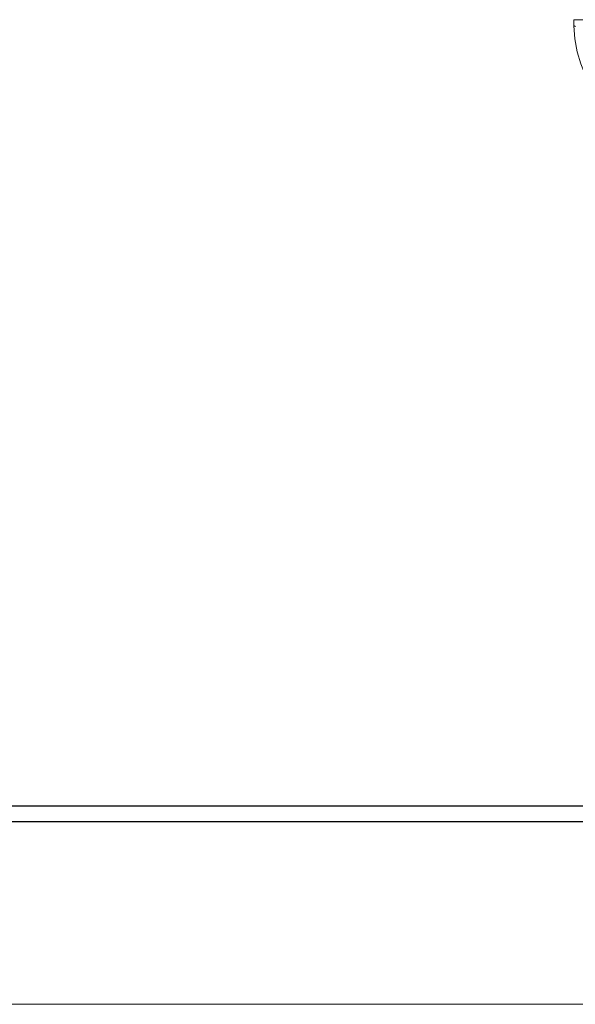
# Model space of a CAD drawing. Header units: feet. Extents: x 8 to 127, y 6 to 90.
# Tile 275 of 538: x 42.1 to 43.9, y 48.96 to 52.14. Entities that reach past the tile are written whole.
import ezdxf

# ---------------------------------------------------------------- set-up
doc = ezdxf.new("R2010")
doc.units = ezdxf.units.FT
doc.header["$MEASUREMENT"] = 0
doc.linetypes.add('HIDDENX2', pattern=[1.905, 1.27, -0.635])
doc.layers.add('Cotas', color=8, linetype='Continuous', lineweight=0)
doc.layers.add('TQ-Condutos Sub-coletores', color=108, linetype='Continuous', lineweight=25)
doc.layers.add('Esquadria', color=250, linetype='Continuous')
doc.layers.add('Projeção', color=252, linetype='HIDDENX2')

msp = doc.modelspace()

# ---------------------------------------------------------------- linework, layer by layer
at = {"layer": 'Cotas'}
msp.add_line((45.0838, 48.963), (33.0402, 48.963), dxfattribs=at)
at = {"layer": 'Esquadria', "lineweight": 5}
for p, q in [((43.8902, 52.1375), (44.3152, 52.1375)), ((43.8902, 52.1175), (43.8902, 52.1375)), ((43.8927, 52.1175), (43.8902, 52.1175))]:
    msp.add_line(p, q, dxfattribs=at)
msp.add_arc((43.8927, 52.115), 0.0025, 0, 90, dxfattribs=at)
at = {"layer": 'Projeção', "lineweight": 5}
msp.add_arc((44.3087, 52.1312), 0.4187, 181.8671, 270.8936, dxfattribs=at)
at = {"layer": 'TQ-Condutos Sub-coletores'}
for p, q in [((33.2402, 49.6025), (44.8838, 49.6025)), ((33.2402, 49.5525), (44.8838, 49.5525))]:
    msp.add_line(p, q, dxfattribs=at)

doc.saveas('drawing.dxf')
